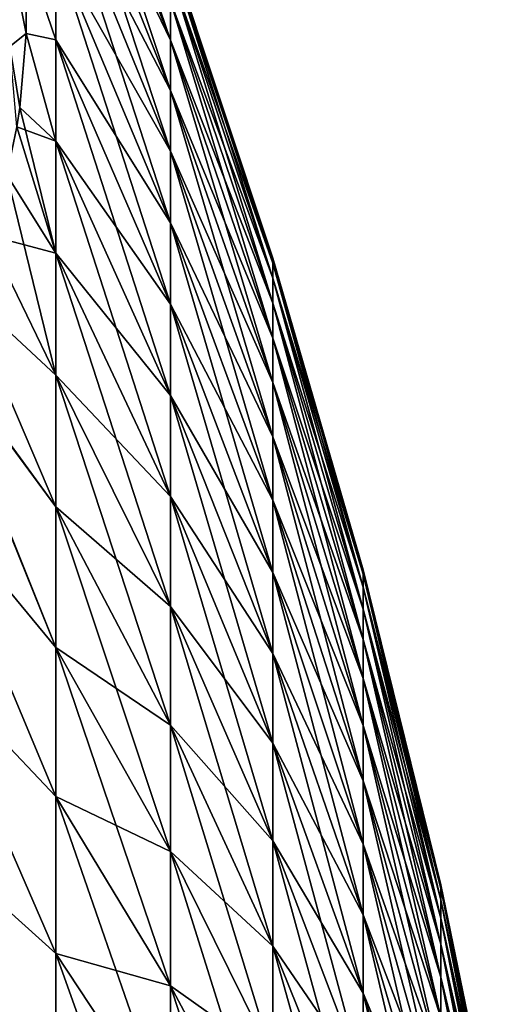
# Model space of a CAD drawing. Header units: metres. Extents: x -61 to 49, y -32 to 32.
# Tile 325 of 343: x 45.11 to 48.06, y 10.31 to 16.29. Entities that reach past the tile are written whole.
import ezdxf

# ---------------------------------------------------------------- set-up
doc = ezdxf.new("R2010")
doc.units = ezdxf.units.M
doc.layers.add('solid_K_27_40_10_000Y34', color=7, linetype='CONTINUOUS')

msp = doc.modelspace()

# ---------------------------------------------------------------- linework, layer by layer
at = {"layer": 'solid_K_27_40_10_000Y34'}
for points in [[(45.328068, 18.216702, -3.547702), (46.023605, 16.406013, -3.195071), (46.023605, 16.167597, -4.239643)], [(45.328068, 17.951971, -4.707561), (45.328068, 18.216702, -3.547702), (46.023605, 16.167597, -4.239643)], [(45.328068, 17.951971, -4.707561), (46.023605, 16.167597, -4.239643), (46.023605, 15.862743, -5.266794)], [(45.328068, 17.613474, -5.848076), (45.328068, 17.951971, -4.707561), (46.023605, 15.862743, -5.266794)], [(45.328068, 17.951971, 4.707561), (46.023605, 16.167597, 4.239643), (46.023605, 16.406013, 3.195071)], [(45.328068, 17.951971, 4.707561), (45.328068, 17.613474, 5.848076), (46.023605, 16.167597, 4.239643)], [(45.328068, 17.613474, -5.848076), (46.023605, 15.862743, -5.266794), (46.023605, 15.492707, -6.272302)], [(45.328068, 17.202597, -6.96456), (45.328068, 17.613474, -5.848076), (46.023605, 15.492707, -6.272302)], [(45.328068, 17.613474, 5.848076), (46.023605, 15.862743, 5.266794), (46.023605, 16.167597, 4.239643)], [(45.328068, 17.613474, 5.848076), (45.328068, 17.202597, 6.96456), (46.023605, 15.862743, 5.266794)], [(45.328068, 17.202597, -6.96456), (46.023605, 15.492707, -6.272302), (46.023605, 15.059008, -7.252036)], [(45.328068, 16.721031, -8.052424), (45.328068, 17.202597, -6.96456), (46.023605, 15.059008, -7.252036)], [(45.328068, 17.202597, 6.96456), (46.023605, 15.492707, 6.272302), (46.023605, 15.862743, 5.266794)], [(45.328068, 17.202597, 6.96456), (45.328068, 16.721031, 8.052424), (46.023605, 15.492707, 6.272302)], [(45.06794, 16.604034, 9.586178), (45.146778, 16.208714, 9.925381), (45.14679, 16.699697, 9.074937)], [(45.067944, 16.604002, -9.586228), (45.14679, 16.699715, -9.074911), (45.146782, 16.208826, -9.925177)], [(45.14679, 16.699697, 9.074937), (45.146778, 16.208714, 9.925381), (45.328068, 16.170755, 9.1072)], [(45.146782, 16.208826, -9.925177), (45.14679, 16.699715, -9.074911), (45.328068, 16.170755, -9.1072)], [(45.14679, 16.699715, -9.074911), (45.328068, 16.721031, -8.052424), (45.328068, 16.170755, -9.1072)], [(45.14679, 16.699697, 9.074937), (45.328068, 16.170755, 9.1072), (45.328068, 16.721031, 8.052424)], [(45.328068, 16.721031, -8.052424), (46.023605, 15.059008, -7.252036), (46.023605, 14.563428, -8.20197)], [(45.328068, 16.170755, -9.1072), (45.328068, 16.721031, -8.052424), (46.023605, 14.563428, -8.20197)], [(45.328068, 16.721031, 8.052424), (46.023605, 15.059008, 7.252036), (46.023605, 15.492707, 6.272302)], [(45.328068, 16.721031, 8.052424), (45.328068, 16.170755, 9.1072), (46.023605, 15.059008, 7.252036)], [(46.023605, 16.714237), (46.645882, 14.843545), (46.645882, 14.813047, -0.951029)], [(46.023605, 16.679897, 1.070885), (46.645882, 14.843545), (46.023605, 16.714237)], [(46.023605, 16.679897, -1.070885), (46.023605, 16.714237), (46.645882, 14.813047, -0.951029)], [(46.023605, 16.679897, 1.070885), (46.645882, 14.813047, 0.951029), (46.645882, 14.843545)], [(46.023605, 16.679897, -1.070885), (46.645882, 14.813047, -0.951029), (46.645882, 14.72168, -1.89815)], [(46.023605, 16.577015, -2.137369), (46.023605, 16.679897, -1.070885), (46.645882, 14.72168, -1.89815)], [(46.023605, 16.679897, 1.070885), (46.023605, 16.577015, 2.137369), (46.645882, 14.813047, 0.951029)], [(45.067944, 16.604002, -9.586228), (45.146782, 16.208826, -9.925177), (45.046818, 16.130342, -10.456235)], [(45.046822, 16.130367, 10.45618), (45.146778, 16.208714, 9.925381), (45.06794, 16.604034, 9.586178)], [(46.023605, 16.577015, -2.137369), (46.645882, 14.72168, -1.89815), (46.645882, 14.569818, -2.837472)], [(46.023605, 16.406013, -3.195071), (46.023605, 16.577015, -2.137369), (46.645882, 14.569818, -2.837472)], [(46.023605, 16.577015, 2.137369), (46.645882, 14.72168, 1.89815), (46.645882, 14.813047, 0.951029)], [(46.023605, 16.577015, 2.137369), (46.023605, 16.406013, 3.195071), (46.645882, 14.72168, 1.89815)], [(46.023605, 16.406013, -3.195071), (46.645882, 14.569818, -2.837472), (46.645882, 14.358085, -3.765133)], [(46.023605, 16.167597, -4.239643), (46.023605, 16.406013, -3.195071), (46.645882, 14.358085, -3.765133)], [(46.023605, 16.406013, 3.195071), (46.645882, 14.569818, 2.837472), (46.645882, 14.72168, 1.89815)], [(46.023605, 16.406013, 3.195071), (46.023605, 16.167597, 4.239643), (46.645882, 14.569818, 2.837472)], [(45.046818, 16.130342, -10.456235), (45.146782, 16.208826, -9.925177), (45.107609, 15.75822, -10.795159)], [(45.046822, 16.130367, 10.45618), (45.107586, 15.758076, 10.795461), (45.146778, 16.208714, 9.925381)], [(45.146778, 16.208714, 9.925381), (45.107586, 15.758076, 10.795461), (45.328068, 15.55403, 10.124552)], [(45.107609, 15.75822, -10.795159), (45.146782, 16.208826, -9.925177), (45.328068, 15.55403, -10.124552)], [(45.146778, 16.208714, 9.925381), (45.328068, 15.55403, 10.124552), (45.328068, 16.170755, 9.1072)], [(45.146782, 16.208826, -9.925177), (45.328068, 16.170755, -9.1072), (45.328068, 15.55403, -10.124552)], [(45.328068, 16.170755, -9.1072), (46.023605, 14.563428, -8.20197), (46.023605, 14.008004, -9.1182)], [(45.328068, 15.55403, -10.124552), (45.328068, 16.170755, -9.1072), (46.023605, 14.008004, -9.1182)], [(45.328068, 16.170755, 9.1072), (46.023605, 14.563428, 8.20197), (46.023605, 15.059008, 7.252036)], [(45.328068, 16.170755, 9.1072), (45.328068, 15.55403, 10.124552), (46.023605, 14.563428, 8.20197)], [(46.023605, 16.167597, -4.239643), (46.645882, 14.358085, -3.765133), (46.645882, 14.087352, -4.677323)], [(46.023605, 15.862743, -5.266794), (46.023605, 16.167597, -4.239643), (46.645882, 14.087352, -4.677323)], [(46.023605, 16.167597, 4.239643), (46.645882, 14.358085, 3.765133), (46.645882, 14.569818, 2.837472)], [(46.023605, 16.167597, 4.239643), (46.023605, 15.862743, 5.266794), (46.645882, 14.358085, 3.765133)], [(45.046818, 16.130342, -10.456235), (45.107609, 15.75822, -10.795159), (45.090057, 15.641871, -11.036782)], [(46.023605, 15.862743, -5.266794), (46.645882, 14.087352, -4.677323), (46.645882, 13.758731, -5.570293)], [(46.023605, 15.492707, -6.272302), (46.023605, 15.862743, -5.266794), (46.645882, 13.758731, -5.570293)], [(46.023605, 15.862743, 5.266794), (46.645882, 14.087352, 4.677323), (46.645882, 14.358085, 3.765133)], [(46.023605, 15.862743, 5.266794), (46.023605, 15.492707, 6.272302), (46.645882, 14.087352, 4.677323)], [(45.090057, 15.641871, -11.036782), (45.107609, 15.75822, -10.795159), (45.328068, 14.873391, -11.1003)], [(45.107586, 15.758076, 10.795461), (45.090057, 15.641884, 11.036762), (45.328068, 15.55403, 10.124552)], [(45.107609, 15.75822, -10.795159), (45.328068, 15.55403, -10.124552), (45.328068, 14.873391, -11.1003)], [(45.090057, 15.641884, 11.036762), (45.029671, 15.349473, 11.681063), (45.328068, 14.873391, 11.1003)], [(45.029716, 15.349666, -11.680623), (45.090057, 15.641871, -11.036782), (45.328068, 14.873391, -11.1003)], [(45.090057, 15.641884, 11.036762), (45.328068, 14.873391, 11.1003), (45.328068, 15.55403, 10.124552)], [(45.328068, 15.55403, -10.124552), (46.023605, 14.008004, -9.1182), (46.023605, 13.395018, -9.996962)], [(45.328068, 14.873391, -11.1003), (45.328068, 15.55403, -10.124552), (46.023605, 13.395018, -9.996962)], [(45.328068, 15.55403, 10.124552), (46.023605, 14.008004, 9.1182), (46.023605, 14.563428, 8.20197)], [(45.328068, 15.55403, 10.124552), (45.328068, 14.873391, 11.1003), (46.023605, 14.008004, 9.1182)], [(46.023605, 15.492707, -6.272302), (46.645882, 13.758731, -5.570293), (46.645882, 13.373572, -6.440373)], [(46.023605, 15.059008, -7.252036), (46.023605, 15.492707, -6.272302), (46.645882, 13.373572, -6.440373)], [(46.023605, 15.492707, 6.272302), (46.645882, 13.758731, 5.570293), (46.645882, 14.087352, 4.677323)], [(46.023605, 15.492707, 6.272302), (46.023605, 15.059008, 7.252036), (46.645882, 13.758731, 5.570293)], [(45.029671, 15.349473, 11.681063), (44.913578, 14.983334, 12.579758), (45.328068, 14.873391, 11.1003)], [(44.913654, 14.983523, -12.579253), (45.029716, 15.349666, -11.680623), (45.328068, 14.131634, -12.030435)], [(45.029716, 15.349666, -11.680623), (45.328068, 14.873391, -11.1003), (45.328068, 14.131634, -12.030435)], [(46.023605, 15.059008, -7.252036), (46.645882, 13.373572, -6.440373), (46.645882, 12.933458, -7.283988)], [(46.023605, 14.563428, -8.20197), (46.023605, 15.059008, -7.252036), (46.645882, 12.933458, -7.283988)], [(46.023605, 15.059008, 7.252036), (46.645882, 13.373572, 6.440373), (46.645882, 13.758731, 5.570293)], [(46.023605, 15.059008, 7.252036), (46.023605, 14.563428, 8.20197), (46.645882, 13.373572, 6.440373)], [(44.913578, 14.983334, 12.579758), (44.759418, 14.659062, 13.491686), (45.328068, 14.131634, 12.030435)], [(44.759521, 14.65924, -13.49115), (44.913654, 14.983523, -12.579253), (45.328068, 14.131634, -12.030435)], [(44.913578, 14.983334, 12.579758), (45.328068, 14.131634, 12.030435), (45.328068, 14.873391, 11.1003)], [(45.328068, 14.873391, -11.1003), (46.023605, 13.395018, -9.996962), (46.023605, 12.726989, -10.834643)], [(45.328068, 14.131634, -12.030435), (45.328068, 14.873391, -11.1003), (46.023605, 12.726989, -10.834643)], [(45.328068, 14.873391, 11.1003), (46.023605, 13.395018, 9.996962), (46.023605, 14.008004, 9.1182)], [(45.328068, 14.873391, 11.1003), (45.328068, 14.131634, 12.030435), (46.023605, 13.395018, 9.996962)], [(46.645882, 14.843545), (47.193928, 12.949776), (47.193928, 12.923169, -0.829695)], [(46.645882, 14.813047, 0.951029), (47.193928, 12.949776), (46.645882, 14.843545)], [(46.645882, 14.813047, -0.951029), (46.645882, 14.843545), (47.193928, 12.923169, -0.829695)], [(46.645882, 14.813047, 0.951029), (47.193928, 12.923169, 0.829695), (47.193928, 12.949776)], [(46.645882, 14.813047, -0.951029), (47.193928, 12.923169, -0.829695), (47.193928, 12.843458, -1.655981)], [(46.645882, 14.72168, -1.89815), (46.645882, 14.813047, -0.951029), (47.193928, 12.843458, -1.655981)], [(46.645882, 14.813047, 0.951029), (46.645882, 14.72168, 1.89815), (47.193928, 12.923169, 0.829695)], [(46.645882, 14.72168, -1.89815), (47.193928, 12.843458, -1.655981), (47.193928, 12.710971, -2.475461)], [(46.645882, 14.569818, -2.837472), (46.645882, 14.72168, -1.89815), (47.193928, 12.710971, -2.475461)], [(46.645882, 14.72168, 1.89815), (47.193928, 12.843458, 1.655981), (47.193928, 12.923169, 0.829695)], [(46.645882, 14.72168, 1.89815), (46.645882, 14.569818, 2.837472), (47.193928, 12.843458, 1.655981)], [(44.759418, 14.659062, 13.491686), (44.566143, 14.375534, 14.420385), (45.328068, 13.331806, 12.911134)], [(44.566273, 14.375697, -14.419807), (44.759521, 14.65924, -13.49115), (45.328068, 13.331806, -12.911134)], [(44.759418, 14.659062, 13.491686), (45.328068, 13.331806, 12.911134), (45.328068, 14.131634, 12.030435)], [(44.759521, 14.65924, -13.49115), (45.328068, 14.131634, -12.030435), (45.328068, 13.331806, -12.911134)], [(46.023605, 14.563428, -8.20197), (46.645882, 12.933458, -7.283988), (46.645882, 12.440199, -8.097672)], [(46.023605, 14.008004, -9.1182), (46.023605, 14.563428, -8.20197), (46.645882, 12.440199, -8.097672)], [(46.023605, 14.563428, 8.20197), (46.645882, 12.933458, 7.283988), (46.645882, 13.373572, 6.440373)], [(46.023605, 14.563428, 8.20197), (46.023605, 14.008004, 9.1182), (46.645882, 12.933458, 7.283988)], [(46.645882, 14.569818, -2.837472), (47.193928, 12.710971, -2.475461), (47.193928, 12.526252, -3.28477)], [(46.645882, 14.358085, -3.765133), (46.645882, 14.569818, -2.837472), (47.193928, 12.526252, -3.28477)], [(46.645882, 14.569818, 2.837472), (47.193928, 12.710971, 2.475461), (47.193928, 12.843458, 1.655981)], [(46.645882, 14.569818, 2.837472), (46.645882, 14.358085, 3.765133), (47.193928, 12.710971, 2.475461)], [(44.560349, 13.404593, -15.344357), (44.560814, 14.368986, -14.443762), (45.328068, 12.477195, -13.738778)], [(44.560806, 14.368974, 14.443806), (44.560349, 13.404558, 15.344387), (45.328068, 12.477195, 13.738778)], [(44.566143, 14.375534, 14.420385), (44.560806, 14.368974, 14.443806), (45.328068, 13.331806, 12.911134)], [(44.560806, 14.368974, 14.443806), (45.328068, 12.477195, 13.738778), (45.328068, 13.331806, 12.911134)], [(44.560814, 14.368986, -14.443762), (44.566273, 14.375697, -14.419807), (45.328068, 12.477195, -13.738778)], [(44.566273, 14.375697, -14.419807), (45.328068, 13.331806, -12.911134), (45.328068, 12.477195, -13.738778)], [(46.645882, 14.358085, -3.765133), (47.193928, 12.526252, -3.28477), (47.193928, 12.290059, -4.080581)], [(46.645882, 14.087352, -4.677323), (46.645882, 14.358085, -3.765133), (47.193928, 12.290059, -4.080581)], [(46.645882, 14.358085, 3.765133), (47.193928, 12.526252, 3.28477), (47.193928, 12.710971, 2.475461)], [(46.645882, 14.358085, 3.765133), (46.645882, 14.087352, 4.677323), (47.193928, 12.526252, 3.28477)], [(45.328068, 14.131634, -12.030435), (46.023605, 12.726989, -10.834643), (46.023605, 12.006661, -11.627804)], [(45.328068, 13.331806, -12.911134), (45.328068, 14.131634, -12.030435), (46.023605, 12.006661, -11.627804)], [(45.328068, 14.131634, 12.030435), (46.023605, 12.726989, 10.834643), (46.023605, 13.395018, 9.996962)], [(45.328068, 14.131634, 12.030435), (45.328068, 13.331806, 12.911134), (46.023605, 12.726989, 10.834643)], [(46.645882, 14.087352, -4.677323), (47.193928, 12.290059, -4.080581), (47.193928, 12.003365, -4.859623)], [(46.645882, 13.758731, -5.570293), (46.645882, 14.087352, -4.677323), (47.193928, 12.003365, -4.859623)], [(46.645882, 14.087352, 4.677323), (47.193928, 12.290059, 4.080581), (47.193928, 12.526252, 3.28477)], [(46.645882, 14.087352, 4.677323), (46.645882, 13.758731, 5.570293), (47.193928, 12.290059, 4.080581)], [(46.023605, 14.008004, -9.1182), (46.645882, 12.440199, -8.097672), (46.645882, 11.89582, -8.87808)], [(46.023605, 13.395018, -9.996962), (46.023605, 14.008004, -9.1182), (46.645882, 11.89582, -8.87808)], [(46.023605, 14.008004, 9.1182), (46.645882, 12.440199, 8.097672), (46.645882, 12.933458, 7.283988)], [(46.023605, 14.008004, 9.1182), (46.023605, 13.395018, 9.996962), (46.645882, 12.440199, 8.097672)], [(46.645882, 13.758731, -5.570293), (47.193928, 12.003365, -4.859623), (47.193928, 11.667345, -5.618697)], [(46.645882, 13.373572, -6.440373), (46.645882, 13.758731, -5.570293), (47.193928, 11.667345, -5.618697)], [(46.645882, 13.758731, 5.570293), (47.193928, 12.003365, 4.859623), (47.193928, 12.290059, 4.080581)], [(46.645882, 13.758731, 5.570293), (46.645882, 13.373572, 6.440373), (47.193928, 12.003365, 4.859623)], [(44.560349, 13.404593, -15.344357), (45.328068, 12.477195, -13.738778), (45.328068, 11.571313, -14.509967)], [(44.560349, 12.382741, -16.180239), (44.560349, 13.404593, -15.344357), (45.328068, 11.571313, -14.509967)], [(44.560349, 13.404558, 15.344387), (45.328068, 11.571313, 14.509967), (45.328068, 12.477195, 13.738778)], [(44.560349, 13.404558, 15.344387), (44.560349, 12.382709, 16.180264), (45.328068, 11.571313, 14.509967)], [(46.023605, 13.395018, -9.996962), (46.645882, 11.89582, -8.87808), (46.645882, 11.302558, -9.622007)], [(46.023605, 12.726989, -10.834643), (46.023605, 13.395018, -9.996962), (46.645882, 11.302558, -9.622007)], [(46.023605, 13.395018, 9.996962), (46.645882, 11.89582, 8.87808), (46.645882, 12.440199, 8.097672)], [(46.023605, 13.395018, 9.996962), (46.023605, 12.726989, 10.834643), (46.645882, 11.89582, 8.87808)], [(46.645882, 13.373572, -6.440373), (47.193928, 11.667345, -5.618697), (47.193928, 11.283381, -6.354682)], [(46.645882, 12.933458, -7.283988), (46.645882, 13.373572, -6.440373), (47.193928, 11.283381, -6.354682)], [(46.645882, 13.373572, 6.440373), (47.193928, 11.667345, 5.618697), (47.193928, 12.003365, 4.859623)], [(46.645882, 13.373572, 6.440373), (46.645882, 12.933458, 7.283988), (47.193928, 11.667345, 5.618697)], [(45.328068, 13.331806, -12.911134), (46.023605, 12.006661, -11.627804), (46.023605, 11.236997, -12.373182)], [(45.328068, 12.477195, -13.738778), (45.328068, 13.331806, -12.911134), (46.023605, 11.236997, -12.373182)], [(45.328068, 13.331806, 12.911134), (46.023605, 12.006661, 11.627804), (46.023605, 12.726989, 10.834643)], [(45.328068, 13.331806, 12.911134), (45.328068, 12.477195, 13.738778), (46.023605, 12.006661, 11.627804)], [(46.645882, 12.933458, -7.283988), (47.193928, 11.283381, -6.354682), (47.193928, 10.853053, -7.064555)], [(46.645882, 12.440199, -8.097672), (46.645882, 12.933458, -7.283988), (47.193928, 10.853053, -7.064555)], [(46.645882, 12.933458, 7.283988), (47.193928, 11.283381, 6.354682), (47.193928, 11.667345, 5.618697)], [(46.645882, 12.933458, 7.283988), (46.645882, 12.440199, 8.097672), (47.193928, 11.283381, 6.354682)], [(47.193928, 12.949776), (47.666889, 11.035873), (47.666889, 11.013199, -0.707071)], [(47.193928, 12.923169, 0.829695), (47.666889, 11.035873), (47.193928, 12.949776)], [(47.193928, 12.923169, -0.829695), (47.193928, 12.949776), (47.666889, 11.013199, -0.707071)], [(47.193928, 12.923169, 0.829695), (47.666889, 11.013199, 0.707071), (47.666889, 11.035873)], [(47.193928, 12.923169, -0.829695), (47.666889, 11.013199, -0.707071), (47.666889, 10.94527, -1.411236)], [(47.193928, 12.843458, -1.655981), (47.193928, 12.923169, -0.829695), (47.666889, 10.94527, -1.411236)], [(47.193928, 12.923169, 0.829695), (47.193928, 12.843458, 1.655981), (47.666889, 11.013199, 0.707071)], [(47.193928, 12.843458, -1.655981), (47.666889, 10.94527, -1.411236), (47.666889, 10.832363, -2.109602)], [(47.193928, 12.710971, -2.475461), (47.193928, 12.843458, -1.655981), (47.666889, 10.832363, -2.109602)], [(47.193928, 12.843458, 1.655981), (47.666889, 10.94527, 1.411236), (47.666889, 11.013199, 0.707071)], [(47.193928, 12.843458, 1.655981), (47.193928, 12.710971, 2.475461), (47.666889, 10.94527, 1.411236)], [(46.023605, 12.726989, -10.834643), (46.645882, 11.302558, -9.622007), (46.645882, 10.662851, -10.326395)], [(46.023605, 12.006661, -11.627804), (46.023605, 12.726989, -10.834643), (46.645882, 10.662851, -10.326395)], [(46.023605, 12.726989, 10.834643), (46.645882, 11.302558, 9.622007), (46.645882, 11.89582, 8.87808)], [(46.023605, 12.726989, 10.834643), (46.023605, 12.006661, 11.627804), (46.645882, 11.302558, 9.622007)], [(47.193928, 12.710971, -2.475461), (47.666889, 10.832363, -2.109602), (47.666889, 10.674944, -2.7993)], [(47.193928, 12.526252, -3.28477), (47.193928, 12.710971, -2.475461), (47.666889, 10.674944, -2.7993)], [(47.193928, 12.710971, 2.475461), (47.666889, 10.832363, 2.109602), (47.666889, 10.94527, 1.411236)], [(47.193928, 12.710971, 2.475461), (47.193928, 12.526252, 3.28477), (47.666889, 10.832363, 2.109602)], [(47.193928, 12.526252, -3.28477), (47.666889, 10.674944, -2.7993), (47.666889, 10.47366, -3.477494)], [(47.193928, 12.290059, -4.080581), (47.193928, 12.526252, -3.28477), (47.666889, 10.47366, -3.477494)], [(47.193928, 12.526252, 3.28477), (47.666889, 10.674944, 2.7993), (47.666889, 10.832363, 2.109602)], [(47.193928, 12.526252, 3.28477), (47.193928, 12.290059, 4.080581), (47.666889, 10.674944, 2.7993)], [(45.328068, 12.477195, -13.738778), (46.023605, 11.236997, -12.373182), (46.023605, 10.421157, -13.067718)], [(45.328068, 11.571313, -14.509967), (45.328068, 12.477195, -13.738778), (46.023605, 10.421157, -13.067718)], [(45.328068, 12.477195, 13.738778), (46.023605, 11.236997, 12.373182), (46.023605, 12.006661, 11.627804)], [(45.328068, 12.477195, 13.738778), (45.328068, 11.571313, 14.509967), (46.023605, 11.236997, 12.373182)], [(46.645882, 12.440199, -8.097672), (47.193928, 10.853053, -7.064555), (47.193928, 10.378127, -7.745397)], [(46.645882, 11.89582, -8.87808), (46.645882, 12.440199, -8.097672), (47.193928, 10.378127, -7.745397)], [(46.645882, 12.440199, 8.097672), (47.193928, 10.853053, 7.064555), (47.193928, 11.283381, 6.354682)], [(46.645882, 12.440199, 8.097672), (46.645882, 11.89582, 8.87808), (47.193928, 10.853053, 7.064555)], [(44.560349, 12.382741, -16.180239), (45.328068, 11.571313, -14.509967), (45.328068, 10.617882, -15.221532)], [(44.560349, 11.308901, -16.948191), (44.560349, 12.382741, -16.180239), (45.328068, 10.617882, -15.221532)], [(44.560349, 12.382709, 16.180264), (45.328068, 10.617882, 15.221532), (45.328068, 11.571313, 14.509967)], [(44.560349, 12.382709, 16.180264), (44.560349, 11.308872, 16.94821), (45.328068, 10.617882, 15.221532)], [(47.193928, 12.290059, -4.080581), (47.666889, 10.47366, -3.477494), (47.666889, 10.229336, -4.141399)], [(47.193928, 12.003365, -4.859623), (47.193928, 12.290059, -4.080581), (47.666889, 10.229336, -4.141399)], [(47.193928, 12.290059, 4.080581), (47.666889, 10.47366, 3.477494), (47.666889, 10.674944, 2.7993)], [(47.193928, 12.290059, 4.080581), (47.193928, 12.003365, 4.859623), (47.666889, 10.47366, 3.477494)], [(46.023605, 12.006661, -11.627804), (46.645882, 10.662851, -10.326395), (46.645882, 9.979329, -10.98835)], [(46.023605, 11.236997, -12.373182), (46.023605, 12.006661, -11.627804), (46.645882, 9.979329, -10.98835)], [(46.023605, 12.006661, 11.627804), (46.645882, 10.662851, 10.326395), (46.645882, 11.302558, 9.622007)], [(46.023605, 12.006661, 11.627804), (46.023605, 11.236997, 12.373182), (46.645882, 10.662851, 10.326395)], [(47.193928, 12.003365, -4.859623), (47.666889, 10.229336, -4.141399), (47.666889, 9.942979, -4.788286)], [(47.193928, 11.667345, -5.618697), (47.193928, 12.003365, -4.859623), (47.666889, 9.942979, -4.788286)], [(47.193928, 12.003365, 4.859623), (47.666889, 10.229336, 4.141399), (47.666889, 10.47366, 3.477494)], [(47.193928, 12.003365, 4.859623), (47.193928, 11.667345, 5.618697), (47.666889, 10.229336, 4.141399)], [(46.645882, 11.89582, -8.87808), (47.193928, 10.378127, -7.745397), (47.193928, 9.860555, -8.394412)], [(46.645882, 11.302558, -9.622007), (46.645882, 11.89582, -8.87808), (47.193928, 9.860555, -8.394412)], [(46.645882, 11.89582, 8.87808), (47.193928, 10.378127, 7.745397), (47.193928, 10.853053, 7.064555)], [(46.645882, 11.89582, 8.87808), (46.645882, 11.302558, 9.622007), (47.193928, 10.378127, 7.745397)], [(47.193928, 11.667345, -5.618697), (47.666889, 9.942979, -4.788286), (47.666889, 9.615763, -5.415497)], [(47.193928, 11.283381, -6.354682), (47.193928, 11.667345, -5.618697), (47.666889, 9.615763, -5.415497)], [(47.193928, 11.667345, 5.618697), (47.666889, 9.942979, 4.788286), (47.666889, 10.229336, 4.141399)], [(47.193928, 11.667345, 5.618697), (47.193928, 11.283381, 6.354682), (47.666889, 9.942979, 4.788286)], [(45.328068, 11.571313, -14.509967), (46.023605, 10.421157, -13.067718), (46.023605, 9.562494, -13.708554)], [(45.328068, 10.617882, -15.221532), (45.328068, 11.571313, -14.509967), (46.023605, 9.562494, -13.708554)], [(45.328068, 11.571313, 14.509967), (46.023605, 10.421157, 13.067718), (46.023605, 11.236997, 12.373182)], [(45.328068, 11.571313, 14.509967), (45.328068, 10.617882, 15.221532), (46.023605, 10.421157, 13.067718)], [(44.560349, 11.308901, -16.948191), (45.328068, 10.617882, -15.221532), (45.328068, 9.620819, -15.870547)], [(44.560349, 10.187581, -17.644987), (44.560349, 11.308901, -16.948191), (45.328068, 9.620819, -15.870547)], [(44.560349, 11.308872, 16.94821), (45.328068, 9.620819, 15.870547), (45.328068, 10.617882, 15.221532)], [(44.560349, 11.308872, 16.94821), (44.560349, 10.187557, 17.645), (45.328068, 9.620819, 15.870547)], [(46.645882, 11.302558, -9.622007), (47.193928, 9.860555, -8.394412), (47.193928, 9.302463, -9.008933)], [(46.645882, 10.662851, -10.326395), (46.645882, 11.302558, -9.622007), (47.193928, 9.302463, -9.008933)], [(46.645882, 11.302558, 9.622007), (47.193928, 9.860555, 8.394412), (47.193928, 10.378127, 7.745397)], [(46.645882, 11.302558, 9.622007), (46.645882, 10.662851, 10.326395), (47.193928, 9.860555, 8.394412)], [(47.193928, 11.283381, -6.354682), (47.666889, 9.615763, -5.415497), (47.666889, 9.249034, -6.020454)], [(47.193928, 10.853053, -7.064555), (47.193928, 11.283381, -6.354682), (47.666889, 9.249034, -6.020454)], [(47.193928, 11.283381, 6.354682), (47.666889, 9.615763, 5.415497), (47.666889, 9.942979, 4.788286)], [(47.193928, 11.283381, 6.354682), (47.193928, 10.853053, 7.064555), (47.666889, 9.615763, 5.415497)], [(46.023605, 11.236997, -12.373182), (46.645882, 9.979329, -10.98835), (46.645882, 9.254799, -11.605151)], [(46.023605, 10.421157, -13.067718), (46.023605, 11.236997, -12.373182), (46.645882, 9.254799, -11.605151)], [(46.023605, 11.236997, 12.373182), (46.645882, 9.979329, 10.98835), (46.645882, 10.662851, 10.326395)], [(46.023605, 11.236997, 12.373182), (46.023605, 10.421157, 13.067718), (46.645882, 9.979329, 10.98835)], [(47.666889, 11.035873), (48.064034, 9.104814), (48.064034, 9.086107, -0.583347)], [(47.666889, 11.013199, 0.707071), (48.064034, 9.104814), (47.666889, 11.035873)], [(47.666889, 11.013199, -0.707071), (47.666889, 11.035873), (48.064034, 9.086107, -0.583347)], [(47.666889, 11.013199, 0.707071), (48.064034, 9.086107, 0.583347), (48.064034, 9.104814)], [(47.666889, 11.013199, -0.707071), (48.064034, 9.086107, -0.583347), (48.064034, 9.030064, -1.164298)], [(47.666889, 10.94527, -1.411236), (47.666889, 11.013199, -0.707071), (48.064034, 9.030064, -1.164298)], [(47.666889, 11.013199, 0.707071), (47.666889, 10.94527, 1.411236), (48.064034, 9.086107, 0.583347)], [(47.666889, 10.94527, -1.411236), (48.064034, 9.030064, -1.164298), (48.064034, 8.936913, -1.740464)], [(47.666889, 10.832363, -2.109602), (47.666889, 10.94527, -1.411236), (48.064034, 8.936913, -1.740464)], [(47.666889, 10.94527, 1.411236), (48.064034, 9.030064, 1.164298), (48.064034, 9.086107, 0.583347)], [(47.666889, 10.94527, 1.411236), (47.666889, 10.832363, 2.109602), (48.064034, 9.030064, 1.164298)], [(47.193928, 10.853053, -7.064555), (47.666889, 9.249034, -6.020454), (47.666889, 8.844299, -6.600672)], [(47.193928, 10.378127, -7.745397), (47.193928, 10.853053, -7.064555), (47.666889, 8.844299, -6.600672)], [(47.193928, 10.853053, 7.064555), (47.666889, 9.249034, 6.020454), (47.666889, 9.615763, 5.415497)], [(47.193928, 10.853053, 7.064555), (47.193928, 10.378127, 7.745397), (47.666889, 9.249034, 6.020454)], [(47.666889, 10.832363, -2.109602), (48.064034, 8.936913, -1.740464), (48.064034, 8.807039, -2.309478)], [(47.666889, 10.674944, -2.7993), (47.666889, 10.832363, -2.109602), (48.064034, 8.807039, -2.309478)], [(47.666889, 10.832363, 2.109602), (48.064034, 8.936913, 1.740464), (48.064034, 9.030064, 1.164298)], [(47.666889, 10.832363, 2.109602), (47.666889, 10.674944, 2.7993), (48.064034, 8.936913, 1.740464)], [(46.645882, 10.662851, -10.326395), (47.193928, 9.302463, -9.008933), (47.193928, 8.706146, -9.586434)], [(46.645882, 9.979329, -10.98835), (46.645882, 10.662851, -10.326395), (47.193928, 8.706146, -9.586434)], [(46.645882, 10.662851, 10.326395), (47.193928, 9.302463, 9.008933), (47.193928, 9.860555, 8.394412)], [(46.645882, 10.662851, 10.326395), (46.645882, 9.979329, 10.98835), (47.193928, 9.302463, 9.008933)], [(47.666889, 10.674944, -2.7993), (48.064034, 8.807039, -2.309478), (48.064034, 8.640976, -2.869002)], [(47.666889, 10.47366, -3.477494), (47.666889, 10.674944, -2.7993), (48.064034, 8.640976, -2.869002)], [(47.666889, 10.674944, 2.7993), (48.064034, 8.807039, 2.309478), (48.064034, 8.936913, 1.740464)], [(47.666889, 10.674944, 2.7993), (47.666889, 10.47366, 3.477494), (48.064034, 8.807039, 2.309478)], [(45.328068, 10.617882, -15.221532), (46.023605, 9.562494, -13.708554), (46.023605, 8.664536, -14.293059)], [(45.328068, 9.620819, -15.870547), (45.328068, 10.617882, -15.221532), (46.023605, 8.664536, -14.293059)], [(45.328068, 10.617882, 15.221532), (46.023605, 9.562494, 13.708554), (46.023605, 10.421157, 13.067718)], [(45.328068, 10.617882, 15.221532), (45.328068, 9.620819, 15.870547), (46.023605, 9.562494, 13.708554)], [(47.666889, 10.47366, -3.477494), (48.064034, 8.640976, -2.869002), (48.064034, 8.439404, -3.416736)], [(47.666889, 10.229336, -4.141399), (47.666889, 10.47366, -3.477494), (48.064034, 8.439404, -3.416736)], [(47.666889, 10.47366, 3.477494), (48.064034, 8.640976, 2.869002), (48.064034, 8.807039, 2.309478)], [(47.666889, 10.47366, 3.477494), (47.666889, 10.229336, 4.141399), (48.064034, 8.640976, 2.869002)], [(46.023605, 10.421157, -13.067718), (46.645882, 9.254799, -11.605151), (46.645882, 8.49224, -12.174264)], [(46.023605, 9.562494, -13.708554), (46.023605, 10.421157, -13.067718), (46.645882, 8.49224, -12.174264)], [(46.023605, 10.421157, 13.067718), (46.645882, 9.254799, 11.605151), (46.645882, 9.979329, 10.98835)], [(46.023605, 10.421157, 13.067718), (46.023605, 9.562494, 13.708554), (46.645882, 9.254799, 11.605151)], [(47.193928, 10.378127, -7.745397), (47.666889, 8.844299, -6.600672), (47.666889, 8.403221, -7.153767)], [(47.193928, 9.860555, -8.394412), (47.193928, 10.378127, -7.745397), (47.666889, 8.403221, -7.153767)], [(47.193928, 10.378127, 7.745397), (47.666889, 8.844299, 6.600672), (47.666889, 9.249034, 6.020454)], [(47.193928, 10.378127, 7.745397), (47.193928, 9.860555, 8.394412), (47.666889, 8.844299, 6.600672)]]:
    msp.add_3dface(points, dxfattribs=at)

doc.saveas('drawing.dxf')
